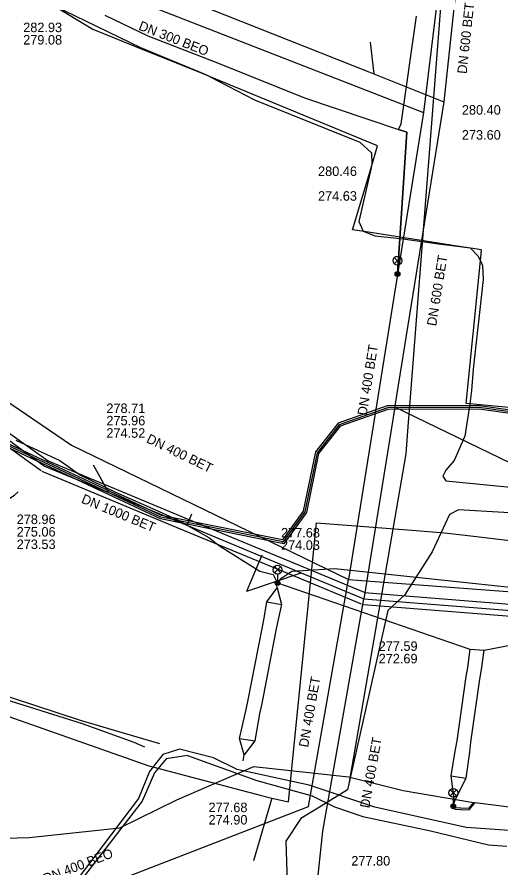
# Model space of a CAD drawing. Extents: x -595540 to -593988, y -1160850 to -1159202.
# Drawn here: x -594161.9 to -594121.2, y -1160632.9 to -1160561.3 of the extents above; entities that cross this region are included whole.
import ezdxf

# ---------------------------------------------------------------- set-up
doc = ezdxf.new("R2010")
doc.units = 0
for name, color, linetype in [('BKOM-ODVODNENI_trasa sítě', 7, 'Continuous'), ('BVK-DESTOVA_popisy', 7, 'Continuous'), ('BVK-DESTOVA_trasa sítě', 7, 'Continuous'), ('BVK-DESTOVA_trasa sítě obvodem', 7, 'Continuous'), ('BVK-SPLASKOVA_popisy', 7, 'Continuous'), ('BVK-SPLASKOVA_trasa sítě', 7, 'Continuous'), ('BVK-VODOVOD_trasa sítě', 7, 'Continuous'), ('CETIN_kabel podzemní', 7, 'Continuous'), ('DESTOVA_trasa neprovozované sítě', 7, 'Continuous'), ('DPMB_kabel', 7, 'Continuous'), ('DPMB_kyneta', 7, 'Continuous'), ('DPMB_trolejové vedení-nosné lano', 7, 'Continuous'), ('EON-NN_kabel', 7, 'Continuous'), ('EON-NN_kabel zrušené sítě', 7, 'Continuous'), ('EON-VN_kabel', 7, 'Continuous'), ('EON-VN_kabel zrušené sítě', 7, 'Continuous'), ('SPLASKOVA_neprovozovaná  trasa sítě', 7, 'Continuous'), ('SPLASKOVA_popisy neprovozované sítě', 7, 'Continuous'), ('TSB_kabel VO', 7, 'Continuous'), ('TSB_lampy VO', 7, 'Continuous')]:
    doc.layers.add(name, color=color, linetype=linetype)

msp = doc.modelspace()

# ---------------------------------------------------------------- linework, layer by layer
at = {"layer": 'BKOM-ODVODNENI_trasa sítě'}
msp.add_lwpolyline([(-594142.55, -1160609.6), (-594141.25, -1160606.56)], dxfattribs=at)
at = {"layer": 'BVK-DESTOVA_popisy'}
for p, q in [((-594131.463, -1160614.756), (-594131.463, -1160614.756)), ((-594133.764, -1160632.805), (-594133.764, -1160632.805))]:
    msp.add_line(p, q, dxfattribs=at)
at = {"layer": 'BVK-DESTOVA_trasa sítě'}
msp.add_line((-594136.157, -1160629.793), (-594132.702, -1160610.252), dxfattribs=at)
for points in [[(-594122.112, -1160532.273), (-594123.806, -1160548.083), (-594123.86, -1160548.586), (-594124.174, -1160551.523), (-594124.242, -1160552.155), (-594125.987, -1160568.452)], [(-594161.524, -1160554.33), (-594156.515, -1160556.321), (-594132.279, -1160565.952), (-594131.87, -1160566.115), (-594125.987, -1160568.452)], [(-594125.987, -1160568.452), (-594130.095, -1160594.024), (-594130.112, -1160594.133), (-594132.702, -1160610.252)], [(-594187.497, -1160578.934), (-594181.149, -1160583.517), (-594179.705, -1160584.559), (-594167.033, -1160593.708), (-594163.36, -1160596.36), (-594159.57, -1160599.095)], [(-594159.57, -1160599.095), (-594154.195, -1160601.327), (-594147.592, -1160604.069), (-594137.969, -1160608.065), (-594132.702, -1160610.252)], [(-594132.702, -1160610.252), (-594106.505, -1160612.34), (-594102.936, -1160612.624), (-594099.029, -1160612.935), (-594097.165, -1160613.084)]]:
    msp.add_lwpolyline(points, dxfattribs=at)
at = {"layer": 'BVK-DESTOVA_trasa sítě obvodem'}
for points in [[(-594159.278, -1160598.69), (-594163.067, -1160595.954), (-594166.74, -1160593.303), (-594179.413, -1160584.154), (-594180.856, -1160583.112), (-594187.204, -1160578.529)], [(-594159.863, -1160599.501), (-594163.653, -1160596.765), (-594167.325, -1160594.113), (-594179.998, -1160584.965), (-594181.441, -1160583.923), (-594187.79, -1160579.339)], [(-594132.51, -1160609.79), (-594137.777, -1160607.603), (-594147.4, -1160603.607), (-594154.004, -1160600.866), (-594159.379, -1160598.634)], [(-594132.894, -1160610.714), (-594138.16, -1160608.527), (-594147.784, -1160604.531), (-594154.387, -1160601.789), (-594159.762, -1160599.557)], [(-594097.125, -1160612.586), (-594098.989, -1160612.437), (-594102.897, -1160612.126), (-594106.465, -1160611.841), (-594132.662, -1160609.754)], [(-594097.205, -1160613.582), (-594099.068, -1160613.434), (-594102.976, -1160613.122), (-594106.545, -1160612.838), (-594132.742, -1160610.75)]]:
    msp.add_lwpolyline(points, dxfattribs=at)
at = {"layer": 'BVK-SPLASKOVA_popisy'}
for p, q in [((-594161.364, -1160561.805), (-594161.364, -1160561.805)), ((-594154.368, -1160593.83), (-594154.368, -1160593.83)), ((-594139.676, -1160604.294), (-594139.676, -1160604.294)), ((-594145.773, -1160627.392), (-594145.773, -1160627.392))]:
    msp.add_line(p, q, dxfattribs=at)
at = {"layer": 'BVK-SPLASKOVA_trasa sítě'}
for p, q in [((-594123.234, -1160532.75), (-594127.683, -1160569.347)), ((-594160.169, -1160556.705), (-594127.683, -1160569.347)), ((-594127.683, -1160569.347), (-594133.999, -1160608.619)), ((-594157.295, -1160597.342), (-594133.999, -1160608.619)), ((-594137.352, -1160627.717), (-594133.999, -1160608.619)), ((-594133.999, -1160608.619), (-594096.272, -1160611.505))]:
    msp.add_line(p, q, dxfattribs=at)
msp.add_lwpolyline([(-594184.568, -1160578.772), (-594178.89, -1160582.639), (-594178.716, -1160582.757), (-594157.295, -1160597.342)], dxfattribs=at)
at = {"layer": 'BVK-VODOVOD_trasa sítě'}
msp.add_lwpolyline([(-594122.824, -1160506.531), (-594122.872, -1160507.431), (-594125.39, -1160549.31), (-594128.921, -1160594.763), (-594128.97, -1160595.39), (-594129.17, -1160598.07), (-594133.99, -1160625.98)], dxfattribs=at)
at = {"layer": 'CETIN_kabel podzemní'}
for points in [[(-594140.45, -1160627.03), (-594139.06, -1160627.33), (-594136.7, -1160603.86), (-594131.93, -1160604.23), (-594128.31, -1160604.51), (-594125.93, -1160604.7), (-594124.19, -1160604.91), (-594114.53, -1160606.05), (-594103.48, -1160607.36), (-594096.58, -1160608.25), (-594085.69, -1160609.54), (-594071.39, -1160607.3), (-594062.5, -1160603.34), (-594027.83, -1160583.05), (-594016.11, -1160577.35)], [(-594216.1, -1160588.67), (-594201.71, -1160597.78), (-594189.22, -1160605.1), (-594181.39, -1160613.54), (-594150.81, -1160624.29), (-594141.43, -1160626.77)], [(-594062.59, -1160601.03), (-594073.26, -1160602.95), (-594092.72, -1160608.46), (-594112.8, -1160603.46), (-594124.76, -1160602.78), (-594125.51, -1160603.16), (-594126.96, -1160606.3)], [(-594126.96, -1160606.3), (-594129.3, -1160609.94), (-594130.69, -1160611.23), (-594134.08, -1160626.32), (-594136.31, -1160627.7), (-594138.01, -1160628.72), (-594139.26, -1160630.63), (-594139.09, -1160635.83), (-594137.62, -1160642.47), (-594124.93, -1160657.8), (-594112.94, -1160673.52), (-594104.92, -1160680.28), (-594101.49, -1160684.58), (-594095.15, -1160691.25), (-594095.3, -1160691.38), (-594106.48, -1160702.56), (-594111, -1160706.8), (-594123.09, -1160719.43)], [(-594141.43, -1160626.77), (-594140.45, -1160627.03)], [(-594140.45, -1160627.03), (-594141.98, -1160632.29)]]:
    msp.add_lwpolyline(points, dxfattribs=at)
at = {"layer": 'DESTOVA_trasa neprovozované sítě'}
for p, q in [((-594132.18, -1160563.46), (-594131.87, -1160566.115)), ((-594117.1, -1160600.43), (-594130.112, -1160594.133)), ((-594155.49, -1160599), (-594154.195, -1160601.327)), ((-594147.208, -1160603.146), (-594147.592, -1160604.069)), ((-594142.55, -1160609.6), (-594137.969, -1160608.065)), ((-594139.922, -1160665.318), (-594136.157, -1160629.793))]:
    msp.add_line(p, q, dxfattribs=at)
at = {"layer": 'DPMB_kabel'}
for points in [[(-594079.062, -1160599.477), (-594108.353, -1160597.109), (-594117.217, -1160595.128), (-594123.01, -1160594.32), (-594130.684, -1160594.34), (-594134.69, -1160595.747), (-594136.51, -1160598.035), (-594137.52, -1160603.002), (-594139.435, -1160605.626), (-594149.827, -1160603.534), (-594164.231, -1160596.802), (-594176.67, -1160589.147), (-594193.452, -1160578.126), (-594206.785, -1160569.604), (-594219.648, -1160560.042)], [(-594079.062, -1160599.477), (-594108.353, -1160597.109), (-594117.217, -1160595.128), (-594123.01, -1160594.32), (-594130.684, -1160594.34), (-594134.69, -1160595.747), (-594136.51, -1160598.035), (-594137.52, -1160603.002), (-594139.435, -1160605.626), (-594149.827, -1160603.534), (-594164.231, -1160596.802), (-594176.67, -1160589.147), (-594193.452, -1160578.126), (-594206.785, -1160569.604), (-594219.648, -1160560.042)], [(-594078.978, -1160599.183), (-594108.307, -1160596.811), (-594117.163, -1160594.832), (-594122.99, -1160594.02), (-594130.736, -1160594.04), (-594134.87, -1160595.493), (-594136.79, -1160597.905), (-594137.8, -1160602.878), (-594139.565, -1160605.294), (-594149.733, -1160603.246), (-594164.089, -1160596.538), (-594176.51, -1160588.893), (-594193.288, -1160577.874), (-594206.615, -1160569.356), (-594219.472, -1160559.798)], [(-594078.978, -1160599.183), (-594108.307, -1160596.811), (-594117.163, -1160594.832), (-594122.99, -1160594.02), (-594130.736, -1160594.04), (-594134.87, -1160595.493), (-594136.79, -1160597.905), (-594137.8, -1160602.878), (-594139.565, -1160605.294), (-594149.733, -1160603.246), (-594164.089, -1160596.538), (-594176.51, -1160588.893), (-594193.288, -1160577.874), (-594206.615, -1160569.356), (-594219.472, -1160559.798)]]:
    msp.add_lwpolyline(points, dxfattribs=at)
at = {"layer": 'DPMB_kyneta'}
msp.add_lwpolyline([(-594079.02, -1160599.33), (-594108.33, -1160596.96), (-594117.19, -1160594.98), (-594123, -1160594.17), (-594130.71, -1160594.19), (-594134.78, -1160595.62), (-594136.65, -1160597.97), (-594137.66, -1160602.94), (-594139.501, -1160605.46), (-594149.78, -1160603.39), (-594164.16, -1160596.67), (-594176.591, -1160589.02), (-594193.37, -1160578), (-594206.7, -1160569.48), (-594219.56, -1160559.92)], dxfattribs=at)
at = {"layer": 'DPMB_trolejové vedení-nosné lano'}
for points in [[(-594170.395, -1160612.987), (-594170.05, -1160612.544), (-594169.769, -1160611.121), (-594169.261, -1160610.414), (-594168.752, -1160609.727), (-594164.441, -1160603.835), (-594163.985, -1160603.21), (-594163.283, -1160602.281), (-594162.099, -1160601.544), (-594161.796, -1160601.268)], [(-594142.849, -1160623.868), (-594142.768, -1160623.374), (-594143.162, -1160622.006), (-594142.61, -1160619.567), (-594142.444, -1160618.755), (-594141.251, -1160612.756), (-594141.107, -1160611.881), (-594140.865, -1160610.511), (-594139.989, -1160609.343), (-594140.06, -1160608.868)], [(-594140.06, -1160608.868), (-594123.784, -1160614.5), (-594122.58, -1160614.577), (-594102.063, -1160610.628)], [(-594139.989, -1160609.343), (-594139.633, -1160610.724), (-594139.969, -1160612.238), (-594140.138, -1160613.065), (-594141.291, -1160619.06), (-594141.501, -1160619.915), (-594141.892, -1160622.191), (-594142.768, -1160623.374)], [(-594140.865, -1160610.511), (-594139.633, -1160610.724)], [(-594123.784, -1160614.5), (-594123.983, -1160616.026), (-594124.13, -1160616.781), (-594124.877, -1160622.189), (-594125.055, -1160623.063), (-594125.386, -1160625.137), (-594125.11, -1160627.337), (-594125.195, -1160627.825)], [(-594125.11, -1160627.337), (-594124.11, -1160625.346), (-594123.792, -1160623.15), (-594123.704, -1160622.321), (-594122.953, -1160617.008), (-594122.81, -1160616.197), (-594122.58, -1160614.577)], [(-594143.162, -1160622.006), (-594141.892, -1160622.191)], [(-594125.386, -1160625.137), (-594124.11, -1160625.346)]]:
    msp.add_lwpolyline(points, dxfattribs=at)
at = {"layer": 'EON-NN_kabel'}
msp.add_lwpolyline([(-594158.823, -1160560.352), (-594155.5, -1160562.36), (-594151.16, -1160564.12), (-594146.101, -1160566.151), (-594145.73, -1160566.3), (-594145.68, -1160566.326), (-594141.92, -1160568.29), (-594133.04, -1160571.86), (-594132.07, -1160572.75), (-594132.03, -1160573.68), (-594132.106, -1160574.014), (-594133.13, -1160578.54), (-594132.76, -1160579.34), (-594132.679, -1160579.371), (-594131.78, -1160579.72), (-594129.4, -1160579.98), (-594126.43, -1160580.4), (-594124.86, -1160580.601), (-594123.77, -1160580.74), (-594123.732, -1160580.778), (-594123.11, -1160581.4), (-594122.908, -1160581.847), (-594122.74, -1160582.22), (-594122.68, -1160583.4), (-594123.5, -1160590.93), (-594123.64, -1160592.73), (-594123.806, -1160593.852), (-594124.21, -1160596.58), (-594125.1, -1160598.62), (-594125.8, -1160599.43), (-594126.07, -1160599.95), (-594125.8, -1160600.33), (-594115.203, -1160601.373)], dxfattribs=at)
at = {"layer": 'EON-NN_kabel zrušené sítě'}
msp.add_lwpolyline([(-594116.065, -1160594.59), (-594123.806, -1160593.852), (-594124.1, -1160593.824), (-594122.908, -1160581.847), (-594122.816, -1160580.922), (-594123.732, -1160580.778), (-594124.86, -1160580.601), (-594132.679, -1160579.371), (-594133.667, -1160579.216), (-594132.106, -1160574.014), (-594131.551, -1160572.166), (-594145.358, -1160566.46), (-594145.68, -1160566.326), (-594146.101, -1160566.151), (-594151.469, -1160563.919), (-594158.823, -1160560.352)], dxfattribs=at)
at = {"layer": 'EON-VN_kabel'}
for points in [[(-594080.269, -1160606.556), (-594085.176, -1160606.603), (-594093.194, -1160607.596), (-594101.355, -1160607.237), (-594106.272, -1160606.355), (-594107.848, -1160606.433), (-594108.672, -1160606.914), (-594109.362, -1160607.65), (-594110.283, -1160609.12), (-594111.172, -1160611.316), (-594113.006, -1160626.334), (-594114.004, -1160628.293), (-594114.443, -1160628.99), (-594115.106, -1160629.534), (-594116.86, -1160630.001), (-594124.093, -1160629.472), (-594131.799, -1160627.784), (-594137.318, -1160625.92), (-594143.367, -1160624.594), (-594145.35, -1160623.637), (-594148.208, -1160622.882), (-594149.63, -1160623.356), (-594150.75, -1160624.77)], [(-594147.539, -1160623.44), (-594149.34, -1160623.72), (-594150.329, -1160624.889), (-594151.349, -1160627.27), (-594159, -1160637.16), (-594171.02, -1160652.129), (-594171.909, -1160653.029), (-594173.219, -1160653.2), (-594181.02, -1160651.297)], [(-594147.539, -1160623.44), (-594141.711, -1160625.526), (-594137.047, -1160626.83), (-594135.185, -1160627.754), (-594132.805, -1160628.547), (-594127.225, -1160629.734), (-594122.232, -1160630.944), (-594120.681, -1160631.061)], [(-594150.75, -1160624.77), (-594151.659, -1160627.049), (-594159.19, -1160636.97), (-594171.4, -1160651.98), (-594172.079, -1160652.7), (-594173.059, -1160652.899), (-594180.925, -1160651.144)]]:
    msp.add_lwpolyline(points, dxfattribs=at)
at = {"layer": 'EON-VN_kabel zrušené sítě'}
for points in [[(-594212.007, -1160588.171), (-594206.795, -1160591.29), (-594200.675, -1160594.518), (-594197.549, -1160596.626), (-594196.005, -1160598.202), (-594192.418, -1160601.453), (-594189.168, -1160604.974), (-594185.659, -1160608.077), (-594182.616, -1160610.43), (-594180.088, -1160612.457), (-594178.283, -1160613.874), (-594176.945, -1160614.502), (-594175.445, -1160614.675), (-594172.969, -1160615.077), (-594171.767, -1160615.308), (-594169.845, -1160615.86), (-594163.916, -1160618.384), (-594156.414, -1160620.749), (-594152.05, -1160622.298), (-594151.17, -1160622.7)], [(-594149.869, -1160622.441), (-594156.554, -1160620.498), (-594164.268, -1160617.97), (-594169.845, -1160615.297), (-594172.895, -1160614.402), (-594175.306, -1160614.126), (-594177.684, -1160612.785), (-594183.007, -1160608.906), (-594187.55, -1160605.154), (-594191.448, -1160600.994), (-594195.338, -1160597.236), (-594199.445, -1160593.993), (-594207.607, -1160589.624)]]:
    msp.add_lwpolyline(points, dxfattribs=at)
at = {"layer": 'SPLASKOVA_neprovozovaná  trasa sítě'}
msp.add_line((-594167.83, -1160639.49), (-594137.352, -1160627.717), dxfattribs=at)
at = {"layer": 'TSB_kabel VO'}
for points in [[(-594154.51, -1160561.17), (-594150.88, -1160562.91), (-594145.03, -1160565.19), (-594137.7, -1160568.14), (-594129.79, -1160570.79), (-594129.09, -1160571.02), (-594129.88, -1160582.94), (-594129.09, -1160571.02), (-594129.79, -1160570.79), (-594129.56, -1160570.3), (-594128.28, -1160561.26)], [(-594161.99, -1160596.91), (-594158.27, -1160598.61), (-594156.54, -1160599.86), (-594153.6, -1160601.29), (-594150.245, -1160602.758), (-594148.39, -1160603.6), (-594145.74, -1160605.09), (-594144.86, -1160605.81), (-594141.45, -1160607.93), (-594140.35, -1160608.21), (-594139.97, -1160608.93), (-594139.62, -1160608.48), (-594138.78, -1160607.94), (-594135.14, -1160607.71), (-594110.39, -1160610.33), (-594108.74, -1160610.86), (-594107.49, -1160610.85), (-594106.63, -1160610.5), (-594104.9, -1160609.66), (-594103.31, -1160609.54), (-594102.47, -1160609.8), (-594101.87, -1160610.6)], [(-594163.94, -1160630.42), (-594160.86, -1160630.31), (-594153.24, -1160629.5), (-594148.43, -1160627.17), (-594141.95, -1160624.36), (-594134, -1160625.23), (-594129.4, -1160626.38), (-594123.478, -1160627.369), (-594123.897, -1160627.879), (-594124.537, -1160627.85), (-594124.995, -1160627.827), (-594125.177, -1160627.878), (-594125.001, -1160627.947), (-594124.543, -1160627.97), (-594123.843, -1160628.001), (-594123.34, -1160627.389), (-594113.9, -1160628.58)]]:
    msp.add_lwpolyline(points, dxfattribs=at)
at = {"layer": 'TSB_lampy VO'}
for p, q in [((-594130.145, -1160582.08), (-594129.615, -1160581.55)), ((-594130.145, -1160581.55), (-594129.615, -1160582.08)), ((-594130.145, -1160582.08), (-594129.615, -1160581.55)), ((-594130.145, -1160581.55), (-594129.615, -1160582.08)), ((-594129.88, -1160582.19), (-594129.88, -1160582.94)), ((-594129.88, -1160582.19), (-594129.88, -1160582.94)), ((-594140.235, -1160608.07), (-594139.705, -1160607.54)), ((-594140.235, -1160607.54), (-594139.705, -1160608.07)), ((-594140.235, -1160608.07), (-594139.705, -1160607.54)), ((-594140.235, -1160607.54), (-594139.705, -1160608.07)), ((-594139.97, -1160608.18), (-594139.97, -1160608.93)), ((-594139.97, -1160608.18), (-594139.97, -1160608.93)), ((-594125.455, -1160626.833), (-594124.925, -1160626.303)), ((-594125.455, -1160626.303), (-594124.925, -1160626.833)), ((-594125.455, -1160626.833), (-594124.925, -1160626.303)), ((-594125.455, -1160626.303), (-594124.925, -1160626.833)), ((-594125.19, -1160626.943), (-594125.19, -1160627.693)), ((-594125.19, -1160626.943), (-594125.19, -1160627.693))]:
    msp.add_line(p, q, dxfattribs=at)
for centre, radius in [((-594129.88, -1160581.815), 0.375), ((-594129.88, -1160581.815), 0.375), ((-594129.88, -1160582.94), 0.2), ((-594129.88, -1160582.94), 0.2), ((-594129.88, -1160582.94), 0.145), ((-594129.88, -1160582.94), 0.145), ((-594129.88, -1160582.94), 0.0876), ((-594129.88, -1160582.94), 0.0876), ((-594139.97, -1160607.805), 0.375), ((-594139.97, -1160607.805), 0.375), ((-594139.97, -1160608.93), 0.2), ((-594139.97, -1160608.93), 0.2), ((-594139.97, -1160608.93), 0.145), ((-594139.97, -1160608.93), 0.145), ((-594139.97, -1160608.93), 0.0876), ((-594139.97, -1160608.93), 0.0876), ((-594125.19, -1160626.568), 0.375), ((-594125.19, -1160626.568), 0.375), ((-594125.19, -1160627.693), 0.2), ((-594125.19, -1160627.693), 0.2), ((-594125.19, -1160627.693), 0.145), ((-594125.19, -1160627.693), 0.145), ((-594125.19, -1160627.693), 0.0876), ((-594125.19, -1160627.693), 0.0876)]:
    msp.add_circle(centre, radius, dxfattribs=at)

# ---------------------------------------------------------------- texts
at = {"layer": 'BVK-DESTOVA_popisy'}
for s, rotation, p in [('DN 600 BET', 83.88102, (-594124.062, -1160566.141)), ('DN 600 BET', 80.90164, (-594126.626, -1160587.358)), ('DN 1000 BET', 337.70132, (-594156.538, -1160602.156)), ('DN 400 BET', 79.98491, (-594132.249, -1160627.895))]:
    msp.add_text(s, height=0.8, rotation=rotation, dxfattribs=at).set_placement(p)
for s, p in [('280.40', (-594124.464, -1160569.542)), ('273.60', (-594124.464, -1160571.642)), ('278.96', (-594161.912, -1160603.968)), ('275.06', (-594161.912, -1160605.018)), ('273.53', (-594161.912, -1160606.068)), ('277.59', (-594131.463, -1160614.631)), ('272.69', (-594131.463, -1160615.681)), ('277.80', (-594133.764, -1160632.68))]:
    msp.add_text(s, height=0.8, dxfattribs=at).set_placement(p)
at = {"layer": 'BVK-SPLASKOVA_popisy'}
for s, p in [('282.93', (-594161.364, -1160562.605)), ('279.08', (-594161.364, -1160563.645)), ('280.46', (-594136.562, -1160574.698)), ('274.63', (-594136.562, -1160576.778)), ('278.71', (-594154.368, -1160594.63)), ('275.96', (-594154.368, -1160595.67)), ('274.52', (-594154.368, -1160596.71)), ('277.68', (-594139.676, -1160605.094)), ('274.03', (-594139.676, -1160606.134)), ('277.68', (-594145.773, -1160628.192)), ('274.90', (-594145.773, -1160629.232))]:
    msp.add_text(s, height=0.8, dxfattribs=at).set_placement(p)
for s, rotation, p in [('DN 300 BEO', 338.73265, (-594151.72, -1160562.38)), ('DN 400 BET', 80.84434, (-594132.469, -1160594.883)), ('DN 400 BET', 334.14899, (-594151.067, -1160597.067)), ('DN 400 BET', 80.0422, (-594137.4, -1160622.787))]:
    msp.add_text(s, height=0.8, rotation=rotation, dxfattribs=at).set_placement(p)
at = {"layer": 'SPLASKOVA_popisy neprovozované sítě'}
msp.add_text('DN 400 BEO', height=0.8, rotation=21.12048, dxfattribs=at).set_placement((-594159.494, -1160634.191))

doc.saveas('drawing.dxf')
